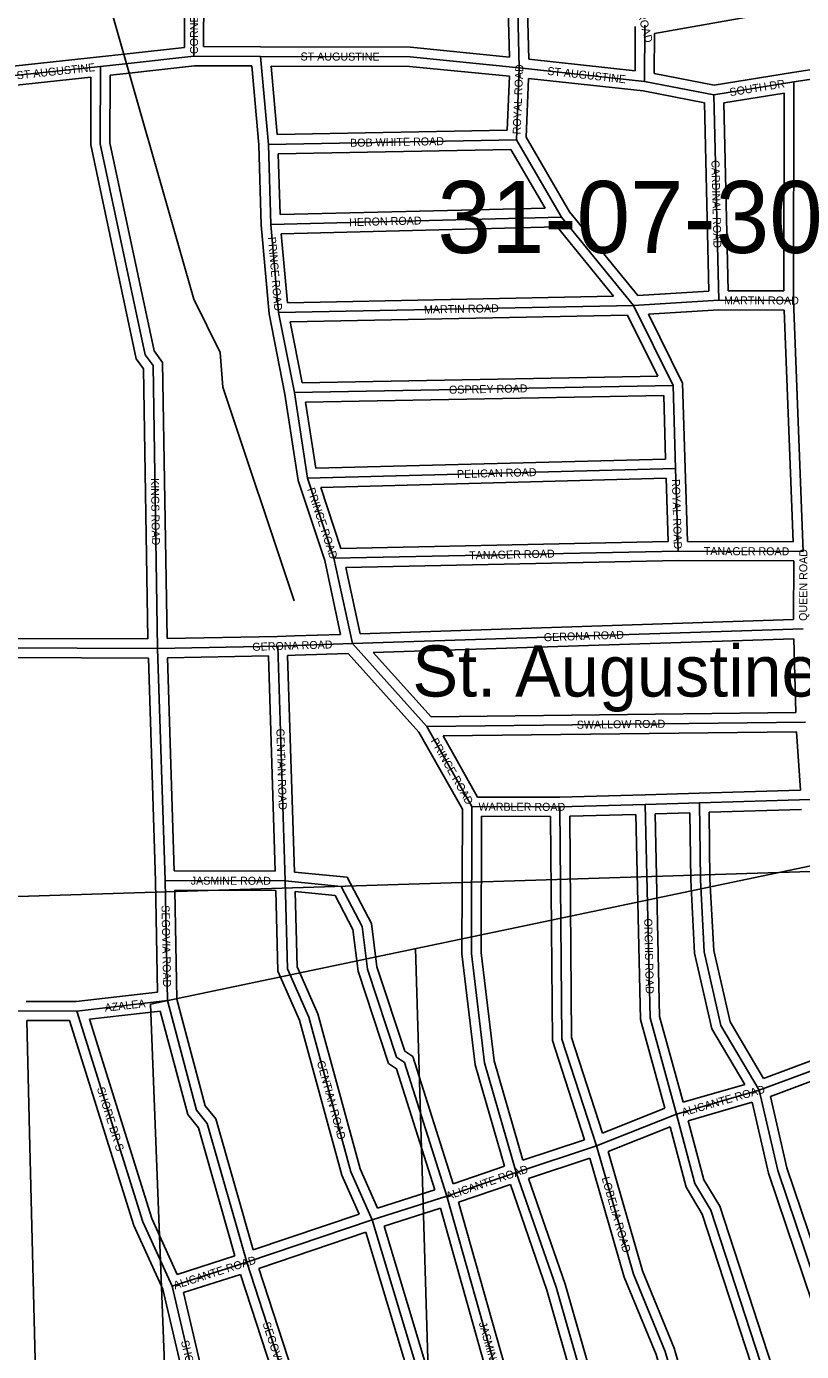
# Model space of a CAD drawing. Extents: x 418523 to 616617, y 1878279 to 2196743.
# Drawn here: x 554018 to 556440, y 2001970 to 2006110 of the extents above; entities that cross this region are included whole.
import ezdxf

# ---------------------------------------------------------------- set-up
doc = ezdxf.new("R2010")
doc.units = 0
for name, color, linetype in [('Level 1', 7, 'Continuous'), ('Level 14', 7, 'Continuous'), ('Level 2', 7, 'Continuous'), ('Level 31', 7, 'Continuous'), ('Level 32', 7, 'Continuous'), ('Level 34', 7, 'Continuous'), ('Level 44', 7, 'Continuous'), ('Level 5', 7, 'Continuous')]:
    doc.layers.add(name, color=color, linetype=linetype)

msp = doc.modelspace()

# ---------------------------------------------------------------- linework, layer by layer
at = {"layer": 'Level 1'}
for p, q in [((554405.086, 2003056.042), (558349.294, 2003882.074)), ((552564.972, 2003346.116), (558750.565, 2003543.421)), ((555404.316, 1997478.466), (555233.464, 2003229.53)), ((554625.844, 1997446.321), (554405.086, 2003056.042))]:
    msp.add_line(p, q, dxfattribs=at)
at = {"layer": 'Level 14'}
for p, q in [((554027, 2002654.161), (554018.378, 2003004.484)), ((554044.364, 2001944.241), (554027, 2002654.152))]:
    msp.add_line(p, q, dxfattribs=at)
at = {"layer": 'Level 31'}
for p, q in [((555557.934, 2005981.584), (555550.243, 2006298.352)), ((554541.009, 2006017.485), (554541.679, 2006259.316)), ((555949.663, 2005938.689), (555950.141, 2006113.971)), ((554248.938, 2005985.202), (554325.999, 2005993.716)), ((554325.999, 2005993.716), (554541.009, 2006017.485)), ((554749.295, 2006016.907), (554541.009, 2006017.485)), ((554773.58, 2005741.913), (554749.295, 2006016.907)), ((553940.379, 2005952.606), (554248.938, 2005985.202)), ((555548.757, 2005756.504), (555557.934, 2005981.584)), ((555949.663, 2005938.689), (555557.934, 2005981.584)), ((556416.324, 2005937.416), (556683.372, 2005978.51)), ((556166.078, 2005896.641), (555949.663, 2005938.689)), ((556166.078, 2005896.641), (556416.324, 2005937.416)), ((556414.466, 2005254.105), (556416.324, 2005937.416)), ((556181.132, 2005254.741), (556166.078, 2005896.641)), ((554773.58, 2005741.913), (555548.757, 2005756.504)), ((555690.123, 2005514.282), (555548.757, 2005756.504)), ((554781.132, 2005491.695), (554773.58, 2005741.913)), ((554781.132, 2005491.695), (555690.123, 2005514.282)), ((555914.463, 2005238.741), (555690.123, 2005514.282)), ((554805.419, 2005216.7), (554781.132, 2005491.695)), ((555914.463, 2005238.741), (556181.132, 2005254.741)), ((556414.466, 2005254.105), (556181.132, 2005254.741)), ((556445.626, 2004470.334), (556414.466, 2005254.105)), ((554805.419, 2005216.7), (555914.463, 2005238.741)), ((554854.819, 2004966.366), (554805.419, 2005216.7)), ((556038.69, 2004988.203), (555914.463, 2005238.741)), ((554854.819, 2004966.366), (556038.69, 2004988.203)), ((554895.93, 2004699.326), (554854.819, 2004966.366)), ((556046.229, 2004729.621), (556038.69, 2004988.203)), ((554895.93, 2004699.326), (556046.229, 2004729.621)), ((556054.084, 2004471.401), (556046.229, 2004729.621)), ((554978.623, 2004449.264), (554895.93, 2004699.326)), ((554978.623, 2004449.264), (556054.084, 2004471.401)), ((556445.626, 2004470.334), (556054.084, 2004471.401)), ((555036.222, 2004182.179), (554978.623, 2004449.264)), ((555036.222, 2004182.179), (556444.969, 2004228.502)), ((554427.458, 2004167.136), (554802.857, 2004174.459)), ((554802.857, 2004174.459), (554856.124, 2004176.131)), ((554825.879, 2003440.895), (554802.857, 2004174.459)), ((554856.124, 2004176.131), (555036.222, 2004182.179)), ((555268.854, 2003923.339), (555036.222, 2004182.179)), ((554427.458, 2004167.136), (553918.924, 2004168.551)), ((554450.494, 2003441.936), (554427.458, 2004167.136)), ((555268.854, 2003923.339), (556452.738, 2003936.826)), ((555409.886, 2003672.753), (555268.854, 2003923.339)), ((555685.08, 2003671.998), (555951.739, 2003679.632)), ((555951.739, 2003679.632), (556121.054, 2003684.624)), ((556121.054, 2003684.624), (556468.566, 2003694.951)), ((555685.08, 2003671.998), (555409.886, 2003672.753)), ((554825.879, 2003440.895), (554450.494, 2003441.936)), ((554458.015, 2003066.617), (554450.494, 2003441.936)), ((554174.48, 2003034.312), (554458.015, 2003066.617)), ((554174.48, 2003034.312), (553957.617, 2003034.553)), ((556307.889, 2002786.603), (556508.153, 2002860.972)), ((556049.288, 2002712.396), (556307.889, 2002786.603)), ((555798.859, 2002613.075), (556049.288, 2002712.396)), ((555548.474, 2002530.12), (555798.859, 2002613.075)), ((555331.72, 2002455.801), (555548.474, 2002530.12)), ((555097.844, 2002381.532), (555331.72, 2002455.801)), ((555612.451, 2001462.968), (555331.72, 2002455.801)), ((554705.911, 2002249.151), (555097.844, 2002381.532)), ((555395.396, 2001397.015), (555097.844, 2002381.532)), ((554472.349, 2002174.522), (554705.911, 2002249.151))]:
    msp.add_line(p, q, dxfattribs=at)
for points in [[(555557.934, 2005981.584), (555216.272, 2006015.617), (554749.295, 2006016.907)], [(554427.458, 2004167.136), (554413.104, 2005050.868), (554388.469, 2005084.393), (554248.267, 2005743.371), (554248.938, 2005985.202)], [(556049.288, 2002712.396), (555966.721, 2003012.64), (555951.739, 2003679.632)], [(556121.054, 2003684.624), (556123.889, 2003444.601), (556135.638, 2003218.737), (556188.278, 2002989.488), (556307.889, 2002786.603)], [(555548.474, 2002530.12), (555449.54, 2002872.231), (555408.627, 2003214.183), (555409.886, 2003672.753)], [(555798.859, 2002613.075), (555691.339, 2002946.845), (555685.08, 2003671.998)], [(555331.72, 2002455.801), (555199.386, 2002872.919), (555174.384, 2002889.716), (555083.514, 2003165.257), (555067.078, 2003298.401), (555000.842, 2003423.683), (554825.879, 2003440.895)], [(555097.844, 2002381.532), (555031.674, 2002531.541), (554899.529, 2003015.574), (554833.362, 2003165.584), (554825.879, 2003440.895)], [(554705.911, 2002249.151), (554581.873, 2002682.977), (554548.696, 2002724.526), (554458.015, 2003066.617)], [(554472.349, 2002174.522), (554380.957, 2002375.151), (554174.48, 2003034.312)], [(556621.89, 2001776.96), (556365.547, 2002536.249), (556307.889, 2002786.603)], [(556388.329, 2001702.681), (556156.903, 2002412.083), (556107.034, 2002495.497), (556049.288, 2002712.396)], [(556112.916, 2001628.518), (556013.974, 2001970.627), (555914.442, 2002212.369), (555798.859, 2002613.075)], [(555854.259, 2001537.583), (555672.73, 2002171.575), (555548.474, 2002530.12)], [(555003.137, 2001264.633), (554896.121, 2001664.953), (554705.911, 2002249.151)], [(554753.15, 2001215.138), (554637.508, 2001590.755), (554595.816, 2001649.056), (554472.349, 2002174.522)]]:
    msp.add_lwpolyline(points, dxfattribs=at)
at = {"layer": 'Level 32'}
for p, q in [((555587.29, 2006008.549), (555580.257, 2006298.208)), ((555980.074, 2006088.791), (557132.544, 2006292.251)), ((554511.084, 2006044.359), (554511.675, 2006257.726)), ((555527.119, 2006014.801), (555520.991, 2006267.186)), ((554571.094, 2006047.401), (554571.6, 2006230.411)), ((555919.754, 2005972.143), (555920.131, 2006110.23)), ((555979.731, 2005963.408), (555980.074, 2006088.791)), ((554322.704, 2006023.536), (554511.084, 2006044.359)), ((554749.379, 2006046.907), (554571.094, 2006047.401)), ((553946.688, 2005983.438), (554245.787, 2006015.036)), ((554245.644, 2006015.021), (554322.706, 2006023.536)), ((555919.754, 2005972.144), (555587.29, 2006008.549)), ((556411.499, 2005967.026), (556678.659, 2006008.138)), ((553948.232, 2005923.266), (554218.845, 2005951.856)), ((554278.865, 2005958.325), (554329.294, 2005963.896)), ((554329.297, 2005963.896), (554542.623, 2005987.478)), ((554721.821, 2005986.982), (554542.622, 2005987.479)), ((554743.621, 2005740.138), (554721.821, 2005986.981)), ((554801.004, 2005772.435), (554782.071, 2005986.815)), ((555519.934, 2005785.967), (555526.806, 2005954.535)), ((556166.541, 2005927.112), (555979.731, 2005963.408)), ((556166.541, 2005927.111), (556411.499, 2005967.026)), ((555579.092, 2005764.047), (555586.602, 2005948.263)), ((555945.161, 2005909.001), (555586.602, 2005948.263)), ((556136.652, 2005871.796), (555945.162, 2005909.001)), ((556150.461, 2005282.954), (556136.651, 2005871.796)), ((556196.684, 2005871.231), (556386.228, 2005902.115)), ((556210.44, 2005284.661), (556196.684, 2005871.231)), ((556384.549, 2005284.186), (556386.228, 2005902.115)), ((554801.004, 2005772.434), (555519.934, 2005785.967)), ((555714.86, 2005531.416), (555579.091, 2005764.047)), ((554751.172, 2005489.92), (554743.621, 2005740.138)), ((554804.484, 2005712.487), (555531.721, 2005726.176)), ((554810.219, 2005522.426), (554804.484, 2005712.487)), ((555638.62, 2005543.011), (555531.721, 2005726.176)), ((554810.219, 2005522.426), (555638.62, 2005543.011)), ((555928.018, 2005269.608), (555714.86, 2005531.416)), ((554775.676, 2005212.464), (554751.172, 2005489.92)), ((554813.829, 2005462.496), (555676.154, 2005483.925)), ((554832.839, 2005247.251), (554813.829, 2005462.496)), ((555852.351, 2005267.511), (555676.154, 2005483.924)), ((554832.839, 2005247.251), (555852.351, 2005267.511)), ((555928.018, 2005269.608), (556150.462, 2005282.954)), ((556384.549, 2005284.186), (556210.439, 2005284.661)), ((554825.265, 2004961.176), (554775.676, 2005212.463)), ((554841.777, 2005187.416), (555896.037, 2005208.367)), ((555990.764, 2005017.324), (555896.037, 2005208.367)), ((555961.454, 2005211.505), (556181.99, 2005224.736)), ((556068.489, 2004995.643), (555961.454, 2005211.504)), ((556385.632, 2005224.182), (556181.991, 2005224.736)), ((556414.406, 2004500.419), (556385.633, 2005224.181)), ((554879.388, 2004996.824), (554841.777, 2005187.416)), ((554879.388, 2004996.823), (555990.765, 2005017.324)), ((554866.661, 2004692.286), (554825.265, 2004961.176)), ((554889.694, 2004937.003), (556009.568, 2004957.66)), ((556015.365, 2004758.819), (556009.569, 2004957.66)), ((556076.217, 2004730.496), (556068.488, 2004995.644)), ((554921.56, 2004730.012), (554889.694, 2004937.003)), ((554921.561, 2004730.012), (556015.365, 2004758.819)), ((556083.189, 2004501.323), (556076.216, 2004730.534)), ((554949.635, 2004441.368), (554866.661, 2004692.285)), ((554937.095, 2004670.399), (556017.151, 2004698.844)), ((555000.152, 2004479.713), (554937.095, 2004670.399)), ((556023.177, 2004500.772), (556017.151, 2004698.844)), ((556414.406, 2004500.418), (556083.189, 2004501.321)), ((555000.153, 2004479.713), (556023.177, 2004500.772)), ((554999.325, 2004210.956), (554949.635, 2004441.369)), ((555015.62, 2004420.017), (556054.353, 2004441.399)), ((555060.269, 2004212.986), (555015.621, 2004420.017)), ((556415.545, 2004440.415), (556054.353, 2004441.399)), ((556415.049, 2004257.535), (556415.545, 2004440.415)), ((555060.269, 2004212.986), (556415.048, 2004257.535)), ((554396.965, 2004197.221), (553978.044, 2004198.386)), ((554456.967, 2004197.717), (554802.272, 2004204.454)), ((554802.272, 2004204.454), (554855.184, 2004206.116)), ((554855.118, 2004206.114), (554999.326, 2004210.956)), ((555101.605, 2004154.311), (556415.783, 2004197.525)), ((556421.937, 2003966.478), (556415.783, 2004197.526)), ((554398.394, 2004137.216), (553979.991, 2004138.38)), ((554420.5, 2003441.334), (554398.394, 2004137.215)), ((554458.409, 2004137.732), (554773.801, 2004143.885)), ((554479.56, 2003471.855), (554458.409, 2004137.732)), ((554794.919, 2003470.981), (554773.801, 2004143.886)), ((554833.784, 2004145.413), (554857.066, 2004146.144)), ((554855.039, 2003468.171), (554833.784, 2004145.413)), ((554857.132, 2004146.146), (555023.255, 2004151.726)), ((555244.332, 2003905.743), (555023.256, 2004151.726)), ((555282.091, 2003953.491), (555101.605, 2004154.311)), ((555282.091, 2003953.491), (556421.937, 2003966.478)), ((555379.864, 2003664.929), (555244.332, 2003905.743)), ((555319.839, 2003893.916), (556424.657, 2003906.503)), ((555427.454, 2003702.706), (555319.839, 2003893.916)), ((556436.6, 2003724.013), (556424.657, 2003906.503)), ((555950.854, 2003709.62), (556120.171, 2003714.611)), ((556120.164, 2003714.611), (556436.6, 2003724.013)), ((555684.694, 2003701.998), (555427.454, 2003702.706)), ((555684.694, 2003701.999), (555950.88, 2003709.621)), ((555655.338, 2003642.078), (555439.804, 2003642.67)), ((555715.334, 2003642.85), (555922.424, 2003648.778)), ((555982.401, 2003650.521), (556091.417, 2003653.736)), ((556151.402, 2003655.511), (556439.997, 2003664.086)), ((554794.919, 2003470.981), (554479.561, 2003471.855)), ((554427.474, 2003093.332), (554420.5, 2003441.334)), ((554796.681, 2003410.975), (554481.105, 2003411.849)), ((554487.939, 2003070.821), (554481.105, 2003411.848)), ((554172.794, 2003064.314), (554016.633, 2003064.487)), ((554172.794, 2003064.314), (554427.474, 2003093.332)), ((554213.968, 2003008.616), (554435.658, 2003033.875)), ((554152.433, 2003004.336), (554018.377, 2003004.485)), ((556320.982, 2002823.468), (556477.147, 2002881.46)), ((556070.172, 2002749.599), (556262.364, 2002804.75)), ((556343.04, 2002767.653), (556492.929, 2002823.316)), ((555817.589, 2002652.776), (556013.232, 2002730.369)), ((556085.851, 2002691.675), (556285.755, 2002749.04)), ((555835.232, 2002595.225), (556028.979, 2002672.066)), ((555568.634, 2002568.402), (555761.181, 2002632.195)), ((555586.78, 2002511.206), (555778.68, 2002574.783)), ((555351.033, 2002494.137), (555511.718, 2002549.231)), ((555114.427, 2002418.274), (555294.055, 2002475.316)), ((555368.318, 2002436.633), (555529.919, 2002492.041)), ((555632.962, 2001500.693), (555368.318, 2002436.633)), ((554726.11, 2002287.64), (555057.15, 2002399.452)), ((555135.122, 2002361.892), (555311.28, 2002417.832)), ((555575.578, 2001483.118), (555311.28, 2002417.832)), ((555415.422, 2001434.454), (555135.121, 2002361.891)), ((554743.625, 2002230.222), (555078.09, 2002343.193)), ((555358.274, 2001416.148), (555078.09, 2002343.194)), ((554488.603, 2002211.211), (554669.069, 2002268.874)), ((554507.898, 2002154.385), (554686.622, 2002211.492))]:
    msp.add_line(p, q, dxfattribs=at)
for points in [[(555527.119, 2006014.801), (555217.804, 2006045.613), (554749.378, 2006046.908)], [(554396.965, 2004197.221), (554383.263, 2005040.813), (554360.469, 2005071.833), (554218.257, 2005740.256), (554218.845, 2005951.855)], [(554456.967, 2004197.717), (554442.946, 2005060.923), (554416.468, 2005096.954), (554278.276, 2005746.486), (554278.865, 2005958.325)], [(555526.806, 2005954.535), (555214.74, 2005985.621), (554782.072, 2005986.815)], [(555511.718, 2002549.231), (555420.042, 2002866.241), (555378.621, 2003212.436), (555379.864, 2003664.929)], [(555568.634, 2002568.402), (555479.038, 2002878.219), (555438.633, 2003215.93), (555439.804, 2003642.67)], [(555761.181, 2002632.196), (555661.379, 2002942.006), (555655.338, 2003642.077)], [(555817.589, 2002652.776), (555721.299, 2002951.683), (555715.334, 2003642.851)], [(556013.232, 2002730.369), (555936.812, 2003008.261), (555922.424, 2003648.779)], [(556070.172, 2002749.599), (555996.631, 2003017.02), (555982.401, 2003650.521)], [(556091.417, 2003653.736), (556093.897, 2003443.645), (556105.813, 2003214.57), (556160.077, 2002978.25), (556262.364, 2002804.75)], [(556151.402, 2003655.511), (556153.879, 2003445.557), (556165.463, 2003222.904), (556216.479, 2003000.726), (556320.982, 2002823.468)], [(555351.033, 2002494.136), (555224.814, 2002891.978), (555199.654, 2002908.881), (555112.929, 2003171.856), (555096.176, 2003307.549), (555019.827, 2003451.961), (554855.039, 2003468.172)], [(555057.15, 2002399.452), (555003.322, 2002521.481), (554871.176, 2003005.514), (554803.532, 2003158.873), (554796.681, 2003410.974)], [(555294.055, 2002475.316), (555173.958, 2002853.86), (555149.115, 2002870.551), (555054.1, 2003158.658), (555037.979, 2003289.254), (554981.857, 2003395.406), (554856.793, 2003407.707)], [(555114.427, 2002418.274), (555060.027, 2002541.601), (554927.881, 2003025.633), (554863.192, 2003172.294), (554856.793, 2003407.707)], [(554726.11, 2002287.64), (554609.066, 2002697.001), (554576.079, 2002738.314), (554487.939, 2003070.821)], [(554669.069, 2002268.874), (554554.68, 2002668.953), (554521.314, 2002710.739), (554435.659, 2003033.875)], [(554443.82, 2002164.778), (554352.884, 2002364.408), (554152.433, 2003004.336)], [(554488.603, 2002211.21), (554409.029, 2002385.895), (554213.969, 2003008.616)], [(556640.773, 2001814.821), (556394.448, 2002544.434), (556343.039, 2002767.652)], [(556583.699, 2001796.295), (556336.645, 2002528.065), (556285.755, 2002749.04)], [(556407.617, 2001740.295), (556184.379, 2002424.587), (556134.944, 2002507.281), (556085.851, 2002691.675)], [(556350.004, 2001723.429), (556129.425, 2002399.578), (556079.126, 2002483.714), (556028.979, 2002672.066)], [(556076.221, 2001647.416), (555985.609, 2001960.72), (555886.073, 2002202.471), (555778.68, 2002574.784)], [(556133.554, 2001665.145), (556042.338, 2001980.536), (555942.811, 2002222.267), (555835.232, 2002595.225)], [(555817.327, 2001557.583), (555644.114, 2002162.527), (555529.919, 2002492.041)], [(555874.339, 2001576.441), (555701.346, 2002180.621), (555586.78, 2002511.206)], [(555023.858, 2001303.288), (554924.896, 2001673.477), (554743.625, 2002230.223)], [(554965.881, 2001287.839), (554867.345, 2001656.429), (554686.622, 2002211.492)], [(554724.296, 2001206.903), (554610.269, 2001577.269), (554567.967, 2001636.425), (554443.821, 2002164.778)], [(554773.864, 2001249.822), (554664.746, 2001604.241), (554623.666, 2001661.686), (554507.898, 2002154.385)]]:
    msp.add_lwpolyline(points, dxfattribs=at)
at = {"layer": 'Level 5'}
msp.add_lwpolyline([(554853.854, 2004315.686), (554630.927, 2004983.348), (554622.914, 2005091.751), (554540.109, 2005258.744), (554251.594, 2006268.383), (554193.572, 2006368.585), (554194.288, 2006593.671), (554219.358, 2006618.611), (554253.883, 2006976.94), (554198.107, 2007777.428), (555165.478, 2007882.662)], dxfattribs=at)

# ---------------------------------------------------------------- texts
at = {"layer": 'Level 2'}
msp.add_text('31-07-30', height=225, dxfattribs=at).set_placement((555302.041, 2005402.649))
at = {"layer": 'Level 34'}
for s, height, rotation, p in [('ARROWHEAD ROAD', 25, 284.366942, (555870.591, 2006374.156)), ('CORNELL ROAD', 25, 89.840328, (554553.525, 2006024.035)), ('ST AUGUSTINE', 24.99916, 6.029789, (553987.915, 2005945.061)), ('ST AUGUSTINE', 24.99916, 359.841022, (554874.096, 2006004.064)), ('ROYAL ROAD', 25, 87.664267, (555561.925, 2005772.709)), ('ST AUGUSTINE', 25, 353.750239, (555644.422, 2005959.541)), ('SOUTH DR', 25, 9.253703, (556217.205, 2005892.308)), ('BOB WHITE ROAD', 25, 1.077625, (555029.143, 2005734.223)), ('CARDINAL ROAD', 25, 271.34245, (556158.364, 2005692.533)), ('HERON ROAD', 25, 1.422775, (555025.999, 2005486.262)), ('PRINCE ROAD', 25, 275.045964, (554772.096, 2005451.926)), ('MARTIN ROAD', 25, 359.8431, (556197.608, 2005242.198)), ('MARTIN ROAD', 25, 1.137814, (555260.05, 2005213.235)), ('OSPREY ROAD', 25, 1.05605, (555338.341, 2004962.785)), ('PELICAN ROAD', 25, 1.507925, (555363.256, 2004699.132)), ('KINGS ROAD', 25, 270.929492, (554406.318, 2004699.024)), ('PRINCE ROAD', 25, 288.297253, (554894.259, 2004664.567)), ('ROYAL ROAD', 25, 271.741558, (556034.746, 2004695.993)), ('TANAGER ROAD', 24.99916, 1.178536, (555401.369, 2004445.466)), ('TANAGER ROAD', 24.99916, 359.843039, (556134.549, 2004458.686)), ('QUEEN ROAD', 25, 89.843347, (556457.534, 2004253.006)), ('GERONA ROAD', 25, 1.882661, (555634.764, 2004189.356)), ('GERONA ROAD', 25, 1.796017, (554723.634, 2004159.47)), ('SWALLOW ROAD', 25, 0.652003, (555737.638, 2003916.18)), ('GENTIAN ROAD', 25, 271.7965, (554798.452, 2003916.366)), ('PRINCE ROAD', 25, 299.370169, (555279.818, 2003878.377)), ('WARBLER ROAD', 25, 359.84195, (555430.283, 2003660.2)), ('JASMINE ROAD', 25, 359.840528, (554530.908, 2003429.214)), ('SEGOVIA ROAD', 25, 271.146911, (554439.543, 2003364.556)), ('ORCHIS ROAD', 25, 271.28585, (555948.272, 2003323.16)), ('AZALEA', 25, 6.499319, (554263.133, 2003031.835)), ('GENTIAN ROAD', 25, 285.269253, (554924.802, 2002875.548)), ('SHORE DR S', 24.9992, 287.391708, (554237.125, 2002792.51)), ('ALICANTE ROAD', 25, 16.010575, (556069.415, 2002705.168)), ('ALICANTE ROAD', 25, 18.924447, (555333.319, 2002443.138)), ('LOBELIA ROAD', 25, 286.089125, (555814.919, 2002512.301)), ('ALICANTE ROAD', 24.99916, 17.719453, (554481.332, 2002164.272)), ('SEGOVIA ROAD', 25, 288.033786, (554754.905, 2002058.305)), ('JASMINE ROAD', 25, 285.787644, (555430.879, 2002059.183)), ('SHORE DR S', 25, 283.221858, (554499.977, 2002002.293))]:
    msp.add_text(s, height=height, rotation=rotation, dxfattribs=at).set_placement(p)
at = {"layer": 'Level 44'}
msp.add_text('St. Augustine South', height=160, dxfattribs=at).set_placement((555223.88, 2004016.7))

doc.saveas('drawing.dxf')
